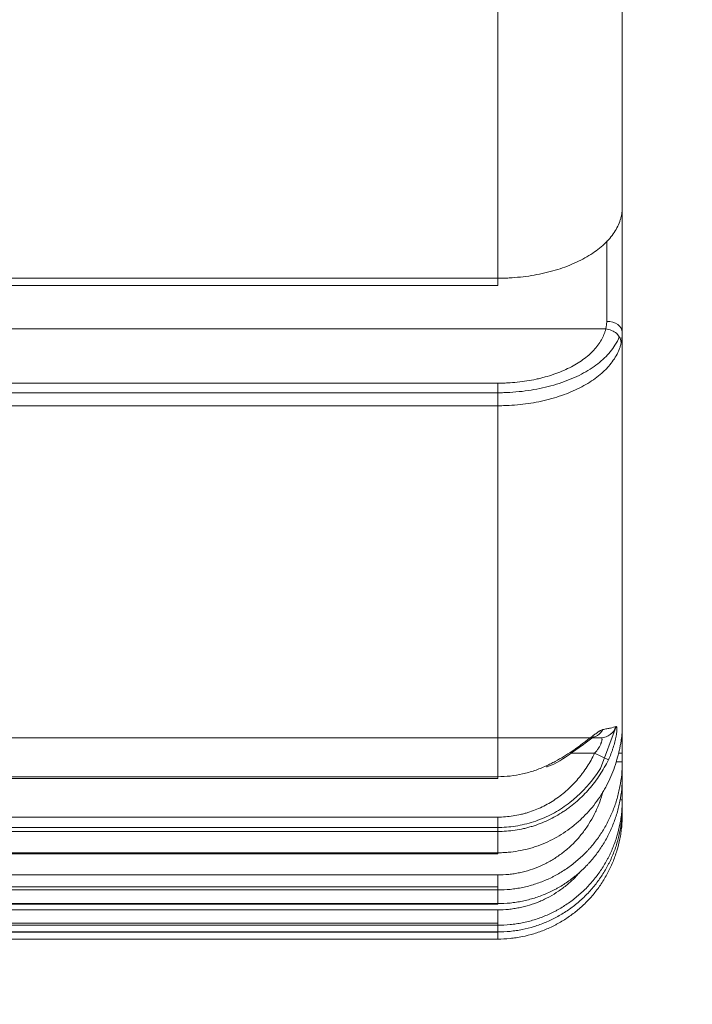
# Model space of a CAD drawing. Header units: millimetres. Extents: x 25069 to 61396, y 8621 to 21558.
# Tile 409 of 656: x 51676 to 51719, y 14303 to 14366. Entities that reach past the tile are written whole.
import ezdxf

# ---------------------------------------------------------------- set-up
doc = ezdxf.new("R2010")
doc.units = ezdxf.units.MM
doc.layers.add('10', color=7, linetype='Continuous')
doc.layers.add('dim', color=84, linetype='Continuous', lineweight=9)
doc.dimstyles.get("Standard").update_dxf_attribs({"dimtxt": 15, "dimasz": 5, "dimexe": 8, "dimexo": 5, "dimgap": 3, "dimtad": 0, "dimzin": 0, "dimdsep": 46, "dimtxsty": 'Standard', "dimblk": 'CLOSEDBLANK', "dimcen": 2, "dimclrd": 4, "dimclre": 3, "dimadec": 0, "dimazin": 0, "dimtfac": 1, "dimtofl": 0, "dimtmove": 0, "dimatfit": 3, "dimldrblk": 'CLOSEDBLANK', "dimfxl": 0, "dimtolj": 1, "dimtzin": 0, "dimarcsym": 0})

# ---------------------------------------------------------------- blocks, each defined once
blk = doc.blocks.new('_ClosedBlank')
at = {"color": 0, "linetype": 'ByBlock', "lineweight": -2}
for p, q in [((-1, 0.1667), (0, 0)), ((-1, 0.1667), (-1, -0.1667)), ((0, 0), (-1, -0.1667))]:
    blk.add_line(p, q, dxfattribs=at)
blk = doc.blocks.new('*D42')
at = {"layer": 'Defpoints', "color": 0, "lineweight": 18}
for p in [(51582.345, 14425.372), (51366.345, 14238.393), (51582.345, 14175.058)]:
    blk.add_point(p, dxfattribs=at)
at = {"layer": 'dim', "color": 3, "lineweight": -2}
for p, q in [((51582.345, 14405.372), (51582.345, 14155.058)), ((51366.345, 14218.393), (51366.345, 14155.058))]:
    blk.add_line(p, q, dxfattribs=at)
at = {"layer": 'dim', "color": 4, "lineweight": -3}
for p, q in [((51376.345, 14175.058), (51572.345, 14175.058)), ((51582.345, 14175.058), (51592.345, 14175.058))]:
    blk.add_line(p, q, dxfattribs=at)
at = {"layer": 'dim', "color": 4, "lineweight": -3, "xscale": 10, "yscale": 10, "zscale": 10, "rotation": 180}
blk.add_blockref('_ClosedBlank', (51366.345, 14175.058), dxfattribs=at)
at = {"layer": 'dim', "color": 4, "lineweight": -3, "xscale": 10, "yscale": 10, "zscale": 10}
blk.add_blockref('_ClosedBlank', (51582.345, 14175.058), dxfattribs=at)
at = {"layer": 'dim', "color": 0, "lineweight": 18, "insert": (51839.011, 14175.058), "char_height": 100, "attachment_point": 5}
blk.add_mtext('\\A1;216.00', dxfattribs=at)

msp = doc.modelspace()

# ---------------------------------------------------------------- linework, layer by layer
at = {"layer": '10', "color": 7, "linetype": 'Continuous', "lineweight": 15}
for p, q in [((51706.745, 14349.855), (51706.745, 14399.872)), ((51714.745, 14399.872), (51714.745, 14354.356)), ((51714.745, 14399.872), (51714.745, 14354.363)), ((51714.745, 14354.363), (51714.745, 14346.385)), ((51713.745, 14352.255), (51713.745, 14347.082)), ((51651.745, 14349.855), (51706.745, 14349.855)), ((51706.745, 14349.855), (51706.745, 14349.395)), ((51648.745, 14349.395), (51706.745, 14349.395)), ((51713.681, 14346.595), (51651.745, 14346.595)), ((51714.745, 14346.385), (51714.745, 14321.007)), ((51651.745, 14343.11), (51706.745, 14343.11)), ((51706.745, 14341.661), (51706.745, 14343.11)), ((51706.745, 14342.498), (51648.745, 14342.498)), ((51706.745, 14341.661), (51651.745, 14341.661)), ((51706.745, 14317.823), (51706.745, 14341.661)), ((51714.353, 14321.046), (51713.345, 14318.346)), ((51714.745, 14321.007), (51714.745, 14319.331)), ((51637.312, 14320.331), (51713.387, 14320.331)), ((51712.961, 14319.331), (51711.434, 14319.331)), ((51713.849, 14318.908), (51712.961, 14319.331)), ((51714.745, 14319.331), (51714.525, 14319.331)), ((51714.745, 14319.331), (51714.745, 14318.778)), ((51714.745, 14318.778), (51714.364, 14318.778)), ((51714.745, 14318.778), (51714.745, 14317.834)), ((51709.893, 14318.428), (51709.852, 14318.515)), ((51636.606, 14317.71), (51706.745, 14317.71)), ((51639.626, 14317.823), (51706.745, 14317.823)), ((51706.745, 14317.71), (51706.745, 14317.823)), ((51714.745, 14317.834), (51714.745, 14316.339)), ((51714.745, 14316.339), (51714.621, 14316.339)), ((51714.745, 14316.339), (51714.745, 14315.88)), ((51714.745, 14315.88), (51714.745, 14315.39)), ((51638.811, 14315.227), (51706.745, 14315.227)), ((51706.745, 14314.302), (51706.745, 14315.227)), ((51635.722, 14314.56), (51706.745, 14314.56)), ((51706.745, 14314.302), (51638.687, 14314.302)), ((51706.745, 14312.934), (51706.745, 14314.302)), ((51635.31, 14312.874), (51706.745, 14312.874)), ((51638.323, 14312.934), (51706.745, 14312.934)), ((51706.745, 14312.874), (51706.745, 14312.934)), ((51637.815, 14311.508), (51706.745, 14311.508)), ((51706.745, 14310.542), (51706.745, 14311.508)), ((51634.713, 14310.745), (51706.745, 14310.745)), ((51706.745, 14310.542), (51637.685, 14310.542)), ((51706.745, 14309.666), (51706.745, 14310.542)), ((51634.444, 14309.641), (51706.745, 14309.641)), ((51637.214, 14309.265), (51706.745, 14309.265)), ((51637.451, 14309.666), (51706.745, 14309.666)), ((51706.745, 14309.641), (51706.745, 14309.666)), ((51706.745, 14308.274), (51706.745, 14309.265)), ((51634.096, 14308.4), (51706.745, 14308.4)), ((51706.745, 14308.274), (51637.081, 14308.274)), ((51706.745, 14307.846), (51706.745, 14308.274)), ((51633.84, 14307.372), (51706.745, 14307.372)), ((51706.745, 14307.389), (51633.844, 14307.389)), ((51633.964, 14307.841), (51706.745, 14307.841)), ((51636.966, 14307.846), (51706.745, 14307.846)), ((51706.745, 14307.841), (51706.745, 14307.846)), ((51706.745, 14307.389), (51706.745, 14307.841)), ((51706.745, 14307.372), (51706.745, 14307.389))]:
    msp.add_line(p, q, dxfattribs=at)
for centre, major_axis, ratio, start_param, end_param in [((51713.681, 14345.776), (0.973, -0.229), 0.811791, 0.178742, 1.759555), ((51713.745, 14346.385), (1, 0), 0.697452, 0, 1.570796), ((51712.653, 14321.331), (0, 1), 0.960481, 3.141593, 4.214821), ((51713.385, 14321.331), (0, 1), 0.990165, 3.141593, 4.421853)]:
    msp.add_ellipse(centre, major_axis=major_axis, ratio=ratio, start_param=start_param, end_param=end_param, dxfattribs=at)
for points, knots in [([(51714.695, 14353.908), (51714.712, 14353.992), (51714.724, 14354.072), (51714.74, 14354.224), (51714.745, 14354.296), (51714.745, 14354.363)], [0, 0, 0, 0, 0.5, 0.5, 1, 1, 1, 1]), ([(51706.745, 14349.855), (51706.867, 14349.855), (51706.99, 14349.856), (51707.174, 14349.861), (51707.235, 14349.863), (51707.357, 14349.868), (51707.418, 14349.871), (51707.722, 14349.887), (51708.203, 14349.925), (51708.675, 14349.987), (51709.141, 14350.062), (51709.372, 14350.105), (51709.658, 14350.168), (51709.715, 14350.18), (51709.828, 14350.207), (51709.885, 14350.221), (51710.053, 14350.262), (51710.164, 14350.292), (51710.491, 14350.383), (51710.916, 14350.516), (51711.317, 14350.671), (51711.707, 14350.836), (51711.896, 14350.923), (51712.262, 14351.11), (51712.436, 14351.207), (51712.767, 14351.41), (51713.08, 14351.62), (51713.359, 14351.846), (51713.555, 14352.021), (51713.618, 14352.081), (51713.71, 14352.171), (51713.74, 14352.202), (51713.798, 14352.263), (51713.827, 14352.294), (51713.967, 14352.449), (51714.068, 14352.575), (51714.25, 14352.83), (51714.331, 14352.96), (51714.471, 14353.224), (51714.531, 14353.358), (51714.592, 14353.529), (51714.604, 14353.563), (51714.626, 14353.631), (51714.636, 14353.666), (51714.665, 14353.769), (51714.681, 14353.838), (51714.695, 14353.908)], [0, 0, 0, 0, 0.03125, 0.03125, 0.046875, 0.046875, 0.0625, 0.0625, 0.125, 0.1875, 0.1875, 0.25, 0.25, 0.265625, 0.265625, 0.28125, 0.28125, 0.3125, 0.3125, 0.375, 0.4375, 0.4375, 0.5, 0.5, 0.5625, 0.5625, 0.625, 0.6875, 0.6875, 0.71875, 0.71875, 0.734375, 0.734375, 0.75, 0.75, 0.8125, 0.8125, 0.875, 0.875, 0.9375, 0.9375, 0.953125, 0.953125, 0.96875, 0.96875, 1, 1, 1, 1]), ([(51706.745, 14343.11), (51706.85, 14343.11), (51706.956, 14343.111), (51707.167, 14343.117), (51707.273, 14343.121), (51707.587, 14343.137), (51708.001, 14343.17), (51708.408, 14343.223), (51708.811, 14343.287), (51709.01, 14343.324), (51709.306, 14343.388), (51709.404, 14343.411), (51709.598, 14343.459), (51709.693, 14343.484), (51709.977, 14343.562), (51710.344, 14343.676), (51710.692, 14343.809), (51711.03, 14343.95), (51711.194, 14344.025), (51711.513, 14344.185), (51711.664, 14344.269), (51711.953, 14344.443), (51712.227, 14344.623), (51712.472, 14344.817), (51712.645, 14344.968), (51712.701, 14345.019), (51712.808, 14345.123), (51712.861, 14345.176), (51713.01, 14345.336), (51713.101, 14345.444), (51713.264, 14345.665), (51713.41, 14345.889), (51713.522, 14346.12), (51713.592, 14346.297), (51713.613, 14346.356), (51713.651, 14346.475), (51713.667, 14346.535), (51713.681, 14346.595)], [0, 0, 0, 0, 0.03125, 0.03125, 0.0625, 0.0625, 0.125, 0.1875, 0.1875, 0.25, 0.25, 0.28125, 0.28125, 0.3125, 0.3125, 0.375, 0.4375, 0.4375, 0.5, 0.5, 0.5625, 0.5625, 0.625, 0.6875, 0.6875, 0.71875, 0.71875, 0.75, 0.75, 0.8125, 0.8125, 0.875, 0.9375, 0.9375, 0.96875, 0.96875, 1, 1, 1, 1]), ([(51713.681, 14346.595), (51713.702, 14346.667), (51713.718, 14346.743), (51713.739, 14346.906), (51713.745, 14346.992), (51713.745, 14347.082)], [0, 0, 0, 0, 0.5, 0.5, 1, 1, 1, 1]), ([(51714.554, 14346.097), (51714.482, 14345.911), (51714.389, 14345.727), (51714.099, 14345.261), (51713.875, 14344.99), (51713.474, 14344.604), (51713.329, 14344.48), (51713.016, 14344.237), (51712.848, 14344.119), (51712.319, 14343.784), (51711.933, 14343.583), (51711.094, 14343.225), (51710.636, 14343.068), (51709.692, 14342.811), (51709.201, 14342.71), (51708.435, 14342.599), (51708.175, 14342.57), (51707.656, 14342.526), (51707.266, 14342.504), (51706.875, 14342.498), (51706.745, 14342.498)], [0, 0, 0, 0, 0.091891, 0.091891, 0.237186, 0.237186, 0.309833, 0.309833, 0.38248, 0.38248, 0.527774, 0.527774, 0.673068, 0.673068, 0.818362, 0.818362, 0.891009, 0.891009, 0.963657, 1, 1, 1, 1]), ([(51714.745, 14346.385), (51714.745, 14346.258), (51714.739, 14346.136), (51714.714, 14345.904), (51714.696, 14345.795), (51714.672, 14345.691)], [0, 0, 0, 0, 0.5, 0.5, 1, 1, 1, 1]), ([(51714.672, 14345.691), (51714.656, 14345.622), (51714.637, 14345.552), (51714.594, 14345.414), (51714.57, 14345.346), (51714.49, 14345.142), (51714.363, 14344.874), (51714.195, 14344.615), (51714.008, 14344.359), (51713.905, 14344.234), (51713.762, 14344.08), (51713.733, 14344.049), (51713.674, 14343.988), (51713.583, 14343.897), (51713.487, 14343.809), (51713.29, 14343.635), (51713.009, 14343.41), (51712.696, 14343.201), (51712.366, 14343), (51712.193, 14342.904), (51711.829, 14342.719), (51711.642, 14342.632), (51711.255, 14342.468), (51710.858, 14342.316), (51710.438, 14342.184), (51710.114, 14342.093), (51709.95, 14342.05), (51709.783, 14342.01), (51709.671, 14341.983), (51709.615, 14341.971), (51709.333, 14341.909), (51709.105, 14341.866), (51708.645, 14341.792), (51708.18, 14341.73), (51707.707, 14341.693), (51707.348, 14341.674), (51707.228, 14341.669), (51706.986, 14341.663), (51706.865, 14341.661), (51706.745, 14341.661)], [0, 0, 0, 0, 0.03125, 0.03125, 0.0625, 0.0625, 0.125, 0.1875, 0.1875, 0.25, 0.25, 0.265625, 0.265625, 0.28125, 0.3125, 0.3125, 0.375, 0.4375, 0.4375, 0.5, 0.5, 0.5625, 0.5625, 0.625, 0.6875, 0.6875, 0.71875, 0.734375, 0.734375, 0.75, 0.75, 0.8125, 0.8125, 0.875, 0.9375, 0.9375, 0.96875, 0.96875, 1, 1, 1, 1]), ([(51709.852, 14318.515), (51709.95, 14318.56), (51710.047, 14318.607), (51710.241, 14318.704), (51710.336, 14318.754), (51710.621, 14318.907), (51710.807, 14319.014), (51711.168, 14319.234), (51711.345, 14319.347), (51711.602, 14319.521), (51711.687, 14319.579), (51711.854, 14319.697), (51711.937, 14319.756), (51712.039, 14319.83), (51712.059, 14319.845), (51712.099, 14319.875), (51712.16, 14319.919), (51712.218, 14319.963), (51712.335, 14320.05), (51712.41, 14320.108), (51712.557, 14320.221), (51712.628, 14320.276), (51712.732, 14320.356), (51712.766, 14320.382), (51712.816, 14320.421), (51712.833, 14320.434), (51712.865, 14320.459), (51712.882, 14320.471), (51712.962, 14320.532), (51713.022, 14320.578), (51713.138, 14320.662), (51713.192, 14320.7), (51713.256, 14320.741), (51713.268, 14320.749), (51713.293, 14320.764), (51713.329, 14320.785), (51713.362, 14320.803), (51713.425, 14320.834), (51713.463, 14320.848), (51713.497, 14320.853)], [0, 0, 0, 0, 0.0625, 0.0625, 0.125, 0.125, 0.25, 0.25, 0.375, 0.375, 0.4375, 0.4375, 0.5, 0.5, 0.515625, 0.515625, 0.53125, 0.5625, 0.5625, 0.625, 0.625, 0.6875, 0.6875, 0.71875, 0.71875, 0.734375, 0.734375, 0.75, 0.75, 0.8125, 0.8125, 0.875, 0.875, 0.890625, 0.890625, 0.90625, 0.9375, 0.9375, 1, 1, 1, 1]), ([(51713.497, 14320.853), (51713.591, 14320.869), (51713.678, 14320.885), (51713.841, 14320.917), (51713.915, 14320.933), (51714.123, 14320.98), (51714.238, 14321.012), (51714.334, 14321.044)], [0, 0, 0, 0, 0.25, 0.25, 0.5, 0.5, 1, 1, 1, 1]), ([(51714.334, 14321.044), (51714.345, 14321.048), (51714.354, 14321.047), (51714.367, 14321.041), (51714.371, 14321.038), (51714.377, 14321.03), (51714.381, 14321.025), (51714.389, 14321.006), (51714.397, 14320.974), (51714.401, 14320.926), (51714.401, 14320.884), (51714.401, 14320.869), (51714.4, 14320.845), (51714.4, 14320.837), (51714.399, 14320.82), (51714.397, 14320.776), (51714.392, 14320.728), (51714.383, 14320.644), (51714.376, 14320.598), (51714.365, 14320.526), (51714.361, 14320.502), (51714.352, 14320.45), (51714.348, 14320.424), (51714.337, 14320.37), (51714.332, 14320.343), (51714.32, 14320.287), (51714.314, 14320.258), (51714.295, 14320.172), (51714.281, 14320.113), (51714.235, 14319.933), (51714.199, 14319.808), (51714.147, 14319.646), (51714.136, 14319.614), (51714.114, 14319.549), (51714.103, 14319.517), (51714.068, 14319.42), (51714.043, 14319.356), (51713.967, 14319.163), (51713.91, 14319.035), (51713.849, 14318.908)], [0, 0, 0, 0, 0.0625, 0.0625, 0.09375, 0.09375, 0.125, 0.125, 0.1875, 0.25, 0.25, 0.28125, 0.28125, 0.296875, 0.296875, 0.3125, 0.375, 0.375, 0.4375, 0.4375, 0.46875, 0.46875, 0.5, 0.5, 0.53125, 0.53125, 0.5625, 0.5625, 0.625, 0.625, 0.75, 0.75, 0.78125, 0.78125, 0.8125, 0.8125, 0.875, 0.875, 1, 1, 1, 1]), ([(51714.447, 14319.079), (51714.471, 14319.171), (51714.495, 14319.262), (51714.528, 14319.399), (51714.538, 14319.445), (51714.559, 14319.536), (51714.569, 14319.581), (51714.598, 14319.715), (51714.615, 14319.803), (51714.647, 14319.976), (51714.661, 14320.062), (51714.68, 14320.188), (51714.686, 14320.229), (51714.696, 14320.31), (51714.701, 14320.35), (51714.715, 14320.468), (51714.722, 14320.543), (51714.731, 14320.652), (51714.733, 14320.688), (51714.738, 14320.757), (51714.739, 14320.791), (51714.743, 14320.889), (51714.745, 14320.95), (51714.745, 14321.007)], [0, 0, 0, 0, 0.125, 0.125, 0.1875, 0.1875, 0.25, 0.25, 0.375, 0.375, 0.5, 0.5, 0.5625, 0.5625, 0.625, 0.625, 0.75, 0.75, 0.8125, 0.8125, 0.875, 0.875, 1, 1, 1, 1]), ([(51709.884, 14318.45), (51709.969, 14318.48), (51710.604, 14318.721), (51711.478, 14319.333), (51712.349, 14319.967), (51712.754, 14320.271), (51712.904, 14320.37), (51712.929, 14320.383), (51712.929, 14320.383)], [0, 0, 0, 0, 0.064452, 0.486512, 0.746469, 0.885861, 0.959487, 1, 1, 1, 1]), ([(51713.385, 14320.331), (51713.302, 14320.331), (51713.201, 14320.331), (51713.02, 14320.331), (51712.955, 14320.331), (51712.812, 14320.331), (51712.736, 14320.331), (51712.653, 14320.331)], [0, 0, 0, 0, 0.5, 0.5, 0.75, 0.75, 1, 1, 1, 1]), ([(51712.961, 14319.331), (51713.01, 14319.382), (51713.057, 14319.436), (51713.143, 14319.546), (51713.183, 14319.602), (51713.23, 14319.675), (51713.239, 14319.689), (51713.256, 14319.718), (51713.281, 14319.761), (51713.304, 14319.804), (51713.332, 14319.86), (51713.345, 14319.887), (51713.362, 14319.928), (51713.368, 14319.942), (51713.379, 14319.968), (51713.384, 14319.981), (51713.393, 14320.007), (51713.398, 14320.02), (51713.406, 14320.045), (51713.41, 14320.057), (51713.42, 14320.092), (51713.432, 14320.137), (51713.438, 14320.176), (51713.442, 14320.203), (51713.443, 14320.211), (51713.444, 14320.228), (51713.444, 14320.235), (51713.444, 14320.272), (51713.439, 14320.294), (51713.424, 14320.316), (51713.418, 14320.321), (51713.404, 14320.329), (51713.395, 14320.331), (51713.385, 14320.331)], [0, 0, 0, 0, 0.125, 0.125, 0.25, 0.25, 0.28125, 0.28125, 0.3125, 0.375, 0.375, 0.4375, 0.4375, 0.46875, 0.46875, 0.5, 0.5, 0.53125, 0.53125, 0.5625, 0.5625, 0.625, 0.6875, 0.6875, 0.71875, 0.71875, 0.75, 0.75, 0.875, 0.875, 0.9375, 0.9375, 1, 1, 1, 1]), ([(51706.745, 14315.227), (51707.075, 14315.227), (51707.401, 14315.253), (51707.887, 14315.327), (51708.047, 14315.358), (51708.248, 14315.404), (51708.288, 14315.413), (51708.368, 14315.434), (51708.407, 14315.444), (51708.527, 14315.476), (51708.606, 14315.499), (51708.997, 14315.621), (51709.3, 14315.741), (51709.886, 14316.024), (51710.169, 14316.187), (51710.58, 14316.463), (51710.712, 14316.56), (51710.97, 14316.761), (51711.095, 14316.866), (51711.459, 14317.194), (51711.687, 14317.429), (51711.926, 14317.712), (51711.952, 14317.743), (51712.004, 14317.807), (51712.082, 14317.903), (51712.157, 14318.001), (51712.303, 14318.199), (51712.395, 14318.334), (51712.66, 14318.746), (51712.819, 14319.033), (51712.961, 14319.331)], [0, 0, 0, 0, 0.125, 0.125, 0.1875, 0.1875, 0.203125, 0.203125, 0.21875, 0.21875, 0.25, 0.25, 0.375, 0.375, 0.5, 0.5, 0.5625, 0.5625, 0.625, 0.625, 0.75, 0.75, 0.765625, 0.765625, 0.78125, 0.8125, 0.8125, 0.875, 0.875, 1, 1, 1, 1]), ([(51706.745, 14312.934), (51706.8, 14312.934), (51706.856, 14312.934), (51706.967, 14312.937), (51707.134, 14312.942), (51707.3, 14312.953), (51707.63, 14312.982), (51708.066, 14313.04), (51708.496, 14313.134), (51708.816, 14313.219), (51708.975, 14313.265), (51709.133, 14313.317), (51709.239, 14313.352), (51709.291, 14313.371), (51709.553, 14313.465), (51709.758, 14313.549), (51710.159, 14313.734), (51710.55, 14313.934), (51711.109, 14314.283), (51711.464, 14314.548), (51711.68, 14314.724), (51711.723, 14314.759), (51711.808, 14314.831), (51711.934, 14314.94), (51712.055, 14315.052), (51712.294, 14315.281), (51712.599, 14315.598), (51713.016, 14316.107), (51713.268, 14316.47), (51713.417, 14316.704), (51713.446, 14316.751), (51713.504, 14316.846), (51713.532, 14316.894), (51713.616, 14317.037), (51713.67, 14317.134), (51713.826, 14317.427), (51714.018, 14317.825), (51714.26, 14318.44), (51714.39, 14318.864), (51714.447, 14319.079)], [0, 0, 0, 0, 0.015625, 0.015625, 0.03125, 0.0625, 0.0625, 0.125, 0.1875, 0.1875, 0.21875, 0.234375, 0.234375, 0.25, 0.25, 0.3125, 0.3125, 0.375, 0.4375, 0.5, 0.5, 0.515625, 0.515625, 0.53125, 0.5625, 0.5625, 0.625, 0.6875, 0.75, 0.75, 0.765625, 0.765625, 0.78125, 0.78125, 0.8125, 0.8125, 0.875, 0.9375, 1, 1, 1, 1]), ([(51713.849, 14318.908), (51713.686, 14318.572), (51713.503, 14318.248), (51713.197, 14317.782), (51713.09, 14317.63), (51712.922, 14317.407), (51712.836, 14317.297), (51712.747, 14317.189), (51712.687, 14317.117), (51712.657, 14317.081), (51712.382, 14316.763), (51712.12, 14316.499), (51711.703, 14316.132), (51711.56, 14316.014), (51711.338, 14315.845), (51711.226, 14315.762), (51711.111, 14315.682), (51711.034, 14315.629), (51710.995, 14315.603), (51710.643, 14315.371), (51710.32, 14315.189), (51709.651, 14314.874), (51709.306, 14314.74), (51708.86, 14314.605), (51708.77, 14314.579), (51708.635, 14314.543), (51708.589, 14314.531), (51708.498, 14314.509), (51708.271, 14314.456), (51707.859, 14314.378), (51707.305, 14314.316), (51706.932, 14314.302), (51706.745, 14314.302)], [0, 0, 0, 0, 0.125, 0.125, 0.1875, 0.1875, 0.21875, 0.234375, 0.234375, 0.25, 0.25, 0.375, 0.375, 0.4375, 0.4375, 0.46875, 0.484375, 0.484375, 0.5, 0.5, 0.625, 0.625, 0.75, 0.75, 0.78125, 0.78125, 0.796875, 0.796875, 0.8125, 0.875, 0.9375, 1, 1, 1, 1]), ([(51714.745, 14318.778), (51714.745, 14318.644), (51714.741, 14318.511), (51714.732, 14318.31), (51714.728, 14318.243), (51714.719, 14318.11), (51714.713, 14318.043), (51714.682, 14317.71), (51714.644, 14317.447), (51714.545, 14316.927), (51714.483, 14316.67), (51714.336, 14316.163), (51714.25, 14315.912), (51714.128, 14315.603), (51714.103, 14315.541), (51714.051, 14315.418), (51714.024, 14315.357), (51713.941, 14315.174), (51713.883, 14315.054), (51713.702, 14314.699), (51713.438, 14314.24), (51713.133, 14313.809), (51712.888, 14313.497), (51712.803, 14313.394), (51712.673, 14313.244), (51712.628, 14313.194), (51712.538, 14313.095), (51712.493, 14313.046), (51712.261, 14312.804), (51712.068, 14312.621), (51711.666, 14312.277), (51711.457, 14312.115), (51711.024, 14311.812), (51710.8, 14311.672), (51710.509, 14311.509), (51710.45, 14311.477), (51710.332, 14311.415), (51710.272, 14311.384), (51710.093, 14311.295), (51709.972, 14311.239), (51709.606, 14311.081), (51709.11, 14310.896), (51708.598, 14310.761), (51708.207, 14310.68), (51708.076, 14310.656), (51707.878, 14310.625), (51707.812, 14310.615), (51707.679, 14310.598), (51707.613, 14310.59), (51707.28, 14310.556), (51707.013, 14310.542), (51706.745, 14310.542)], [0, 0, 0, 0, 0.03125, 0.03125, 0.046875, 0.046875, 0.0625, 0.0625, 0.125, 0.125, 0.1875, 0.1875, 0.25, 0.25, 0.265625, 0.265625, 0.28125, 0.28125, 0.3125, 0.3125, 0.375, 0.4375, 0.4375, 0.46875, 0.46875, 0.484375, 0.484375, 0.5, 0.5, 0.5625, 0.5625, 0.625, 0.625, 0.6875, 0.6875, 0.703125, 0.703125, 0.71875, 0.71875, 0.75, 0.75, 0.8125, 0.875, 0.875, 0.90625, 0.90625, 0.921875, 0.921875, 0.9375, 0.9375, 1, 1, 1, 1]), ([(51706.745, 14317.823), (51707.013, 14317.823), (51707.28, 14317.838), (51707.81, 14317.897), (51708.074, 14317.941), (51708.598, 14318.058), (51708.855, 14318.13), (51709.36, 14318.302), (51709.608, 14318.402), (51709.852, 14318.515)], [0, 0, 0, 0, 0.25, 0.25, 0.5, 0.5, 0.75, 0.75, 1, 1, 1, 1]), ([(51713.345, 14318.346), (51713.239, 14318.177), (51713.128, 14318.012), (51712.545, 14317.211), (51712.002, 14316.647), (51711.065, 14315.923), (51710.73, 14315.702), (51710.043, 14315.32), (51709.687, 14315.157), (51709.134, 14314.953), (51708.947, 14314.892), (51708.565, 14314.785), (51708.371, 14314.738), (51707.788, 14314.623), (51707.397, 14314.578), (51706.918, 14314.561), (51706.831, 14314.56), (51706.745, 14314.56)], [0, 0, 0, 0, 0.074749, 0.074749, 0.372219, 0.372219, 0.520954, 0.520954, 0.669689, 0.669689, 0.744057, 0.744057, 0.818424, 0.818424, 0.967159, 0.967159, 1, 1, 1, 1]), ([(51706.745, 14309.666), (51707.011, 14309.666), (51707.278, 14309.679), (51707.675, 14309.72), (51707.808, 14309.737), (51708.071, 14309.777), (51708.201, 14309.801), (51708.589, 14309.881), (51709.099, 14310.013), (51709.593, 14310.196), (51709.958, 14310.352), (51710.079, 14310.407), (51710.258, 14310.494), (51710.318, 14310.524), (51710.436, 14310.586), (51710.495, 14310.617), (51710.785, 14310.778), (51711.01, 14310.917), (51711.443, 14311.216), (51711.652, 14311.376), (51712.055, 14311.716), (51712.248, 14311.897), (51712.48, 14312.137), (51712.526, 14312.185), (51712.616, 14312.283), (51712.749, 14312.431), (51712.876, 14312.583), (51713.122, 14312.893), (51713.429, 14313.32), (51713.694, 14313.777), (51713.847, 14314.071), (51713.892, 14314.16), (51713.935, 14314.25), (51713.963, 14314.31), (51713.977, 14314.341), (51714.047, 14314.492), (51714.099, 14314.614), (51714.247, 14314.982), (51714.333, 14315.231), (51714.481, 14315.736), (51714.543, 14315.991), (51714.643, 14316.509), (51714.681, 14316.771), (51714.719, 14317.169), (51714.729, 14317.302), (51714.741, 14317.568), (51714.745, 14317.701), (51714.745, 14317.834)], [0, 0, 0, 0, 0.0625, 0.0625, 0.09375, 0.09375, 0.125, 0.125, 0.1875, 0.25, 0.25, 0.28125, 0.28125, 0.296875, 0.296875, 0.3125, 0.3125, 0.375, 0.375, 0.4375, 0.4375, 0.5, 0.5, 0.515625, 0.515625, 0.53125, 0.5625, 0.5625, 0.625, 0.6875, 0.6875, 0.703125, 0.710938, 0.710938, 0.71875, 0.71875, 0.75, 0.75, 0.8125, 0.8125, 0.875, 0.875, 0.9375, 0.9375, 0.96875, 0.96875, 1, 1, 1, 1]), ([(51706.745, 14311.508), (51706.98, 14311.508), (51707.215, 14311.52), (51707.507, 14311.551), (51707.566, 14311.558), (51707.683, 14311.573), (51707.741, 14311.581), (51707.915, 14311.609), (51708.03, 14311.63), (51708.373, 14311.703), (51708.822, 14311.822), (51709.257, 14311.987), (51709.579, 14312.128), (51709.685, 14312.177), (51709.842, 14312.256), (51709.895, 14312.283), (51709.998, 14312.339), (51710.05, 14312.367), (51710.304, 14312.511), (51710.501, 14312.636), (51710.88, 14312.904), (51711.063, 14313.047), (51711.414, 14313.353), (51711.583, 14313.514), (51711.907, 14313.857), (51712.058, 14314.035), (51712.343, 14314.403), (51712.61, 14314.783), (51712.839, 14315.188), (51712.997, 14315.501), (51713.047, 14315.607), (51713.119, 14315.768), (51713.142, 14315.822), (51713.188, 14315.93), (51713.21, 14315.985), (51713.316, 14316.257), (51713.39, 14316.478), (51713.464, 14316.736), (51713.474, 14316.771), (51713.483, 14316.806)], [0, 0, 0, 0, 0.076005, 0.076005, 0.095006, 0.095006, 0.114008, 0.114008, 0.15201, 0.15201, 0.228016, 0.304021, 0.304021, 0.342023, 0.342023, 0.361025, 0.361025, 0.380026, 0.380026, 0.456031, 0.456031, 0.532036, 0.532036, 0.608041, 0.608041, 0.684047, 0.684047, 0.760052, 0.836057, 0.836057, 0.874059, 0.874059, 0.893061, 0.893061, 0.912062, 0.912062, 0.988067, 0.988067, 1, 1, 1, 1]), ([(51714.745, 14316.339), (51714.745, 14316.074), (51714.732, 14315.81), (51714.699, 14315.48), (51714.692, 14315.415), (51714.676, 14315.283), (51714.65, 14315.087), (51714.616, 14314.893), (51714.54, 14314.508), (51714.414, 14314), (51714.24, 14313.507), (51714.09, 14313.141), (51714.038, 14313.021), (51713.967, 14312.871), (51713.953, 14312.841), (51713.924, 14312.781), (51713.881, 14312.692), (51713.836, 14312.604), (51713.682, 14312.313), (51713.415, 14311.862), (51713.106, 14311.44), (51712.776, 14311.033), (51712.6, 14310.837), (51712.228, 14310.46), (51712.034, 14310.282), (51711.631, 14309.947), (51711.422, 14309.79), (51710.989, 14309.497), (51710.764, 14309.361), (51710.475, 14309.204), (51710.416, 14309.173), (51710.299, 14309.113), (51710.239, 14309.084), (51710.06, 14308.998), (51709.94, 14308.944), (51709.576, 14308.792), (51709.084, 14308.613), (51708.577, 14308.484), (51708.191, 14308.406), (51708.062, 14308.383), (51707.866, 14308.354), (51707.801, 14308.345), (51707.669, 14308.328), (51707.603, 14308.321), (51707.274, 14308.288), (51707.01, 14308.274), (51706.745, 14308.274)], [0, 0, 0, 0, 0.0625, 0.0625, 0.078125, 0.078125, 0.09375, 0.125, 0.125, 0.1875, 0.25, 0.25, 0.28125, 0.28125, 0.289062, 0.289062, 0.296875, 0.3125, 0.3125, 0.375, 0.4375, 0.4375, 0.5, 0.5, 0.5625, 0.5625, 0.625, 0.625, 0.6875, 0.6875, 0.703125, 0.703125, 0.71875, 0.71875, 0.75, 0.75, 0.8125, 0.875, 0.875, 0.90625, 0.90625, 0.921875, 0.921875, 0.9375, 0.9375, 1, 1, 1, 1]), ([(51706.745, 14307.846), (51707.009, 14307.846), (51707.273, 14307.859), (51707.602, 14307.892), (51707.668, 14307.899), (51707.799, 14307.916), (51707.995, 14307.942), (51708.188, 14307.977), (51708.573, 14308.054), (51709.079, 14308.182), (51709.571, 14308.359), (51709.935, 14308.511), (51710.055, 14308.564), (51710.204, 14308.635), (51710.234, 14308.65), (51710.293, 14308.679), (51710.382, 14308.723), (51710.469, 14308.769), (51710.758, 14308.925), (51710.982, 14309.06), (51711.415, 14309.352), (51711.624, 14309.508), (51712.027, 14309.84), (51712.222, 14310.017), (51712.594, 14310.393), (51712.77, 14310.588), (51713.1, 14310.993), (51713.41, 14311.413), (51713.678, 14311.863), (51713.832, 14312.153), (51713.862, 14312.211), (51713.921, 14312.329), (51713.95, 14312.388), (51714.035, 14312.568), (51714.088, 14312.688), (51714.238, 14313.052), (51714.413, 14313.545), (51714.539, 14314.051), (51714.615, 14314.436), (51714.638, 14314.565), (51714.667, 14314.76), (51714.676, 14314.826), (51714.692, 14314.957), (51714.699, 14315.022), (51714.732, 14315.351), (51714.745, 14315.615), (51714.745, 14315.88)], [0, 0, 0, 0, 0.0625, 0.0625, 0.078125, 0.078125, 0.09375, 0.125, 0.125, 0.1875, 0.25, 0.25, 0.28125, 0.28125, 0.289062, 0.289062, 0.296875, 0.3125, 0.3125, 0.375, 0.375, 0.4375, 0.4375, 0.5, 0.5, 0.5625, 0.5625, 0.625, 0.6875, 0.6875, 0.703125, 0.703125, 0.71875, 0.71875, 0.75, 0.75, 0.8125, 0.875, 0.875, 0.90625, 0.90625, 0.921875, 0.921875, 0.9375, 0.9375, 1, 1, 1, 1]), ([(51714.745, 14315.39), (51714.745, 14315.126), (51714.732, 14314.863), (51714.699, 14314.534), (51714.692, 14314.469), (51714.675, 14314.338), (51714.649, 14314.143), (51714.615, 14313.949), (51714.538, 14313.565), (51714.411, 14313.06), (51714.235, 14312.569), (51714.085, 14312.206), (51714.032, 14312.086), (51713.961, 14311.937), (51713.947, 14311.907), (51713.918, 14311.848), (51713.874, 14311.759), (51713.829, 14311.672), (51713.674, 14311.383), (51713.405, 14310.935), (51713.095, 14310.517), (51712.764, 14310.114), (51712.588, 14309.919), (51712.215, 14309.546), (51712.021, 14309.37), (51711.617, 14309.039), (51711.199, 14308.729), (51710.752, 14308.46), (51710.463, 14308.305), (51710.375, 14308.26), (51710.287, 14308.216), (51710.227, 14308.187), (51710.198, 14308.172), (51710.049, 14308.102), (51709.929, 14308.049), (51709.566, 14307.898), (51709.074, 14307.722), (51708.569, 14307.595), (51708.185, 14307.519), (51708.056, 14307.496), (51707.862, 14307.467), (51707.796, 14307.458), (51707.666, 14307.442), (51707.6, 14307.434), (51707.272, 14307.402), (51707.009, 14307.389), (51706.745, 14307.389)], [0, 0, 0, 0, 0.0625, 0.0625, 0.078125, 0.078125, 0.09375, 0.125, 0.125, 0.1875, 0.25, 0.25, 0.28125, 0.28125, 0.289062, 0.289062, 0.296875, 0.3125, 0.3125, 0.375, 0.4375, 0.4375, 0.5, 0.5, 0.5625, 0.5625, 0.625, 0.6875, 0.6875, 0.703125, 0.710938, 0.710938, 0.71875, 0.71875, 0.75, 0.75, 0.8125, 0.875, 0.875, 0.90625, 0.90625, 0.921875, 0.921875, 0.9375, 0.9375, 1, 1, 1, 1]), ([(51706.745, 14309.265), (51706.977, 14309.265), (51707.208, 14309.276), (51707.497, 14309.305), (51707.555, 14309.312), (51707.67, 14309.326), (51707.842, 14309.35), (51708.012, 14309.38), (51708.35, 14309.449), (51708.794, 14309.562), (51709.225, 14309.719), (51709.543, 14309.853), (51709.649, 14309.901), (51709.805, 14309.976), (51709.858, 14310.002), (51709.961, 14310.055), (51710.012, 14310.082), (51710.265, 14310.219), (51710.461, 14310.339), (51710.84, 14310.596), (51711.023, 14310.734), (51711.376, 14311.028), (51711.546, 14311.184), (51711.805, 14311.448), (51711.899, 14311.549), (51711.989, 14311.653)], [0, 0, 0, 0, 0.11634, 0.11634, 0.145425, 0.145425, 0.17451, 0.23268, 0.23268, 0.34902, 0.46536, 0.46536, 0.52353, 0.52353, 0.552615, 0.552615, 0.5817, 0.5817, 0.69804, 0.69804, 0.81438, 0.81438, 0.93072, 0.93072, 1, 1, 1, 1])]:
    msp.add_open_spline(points, degree=3, knots=knots, dxfattribs=at)

# ---------------------------------------------------------------- dimensions: what is measured, and where the dimension line sits
at = {"layer": 'dim', "lineweight": 18}
dim = msp.add_linear_dim(base=(51582.345, 14175.058), p1=(51366.345, 14238.393), p2=(51582.345, 14425.372), dimstyle='Standard', override={"dimscale": 2, "dimtxt": 50, "dimexe": 10, "dimexo": 10, "dimgap": 15, "dimlwd": 65533}, dxfattribs=at)
dim.commit()
dim.dimension.update_dxf_attribs({"geometry": '*D42', "text_midpoint": (51839.011, 14175.058)})

doc.saveas('drawing.dxf')
